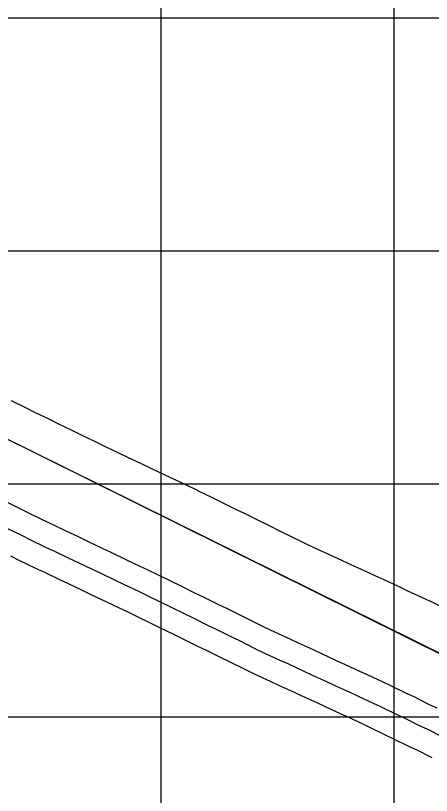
# Model space of a CAD drawing. Extents: x -7164 to 2214450, y -19642 to 253469.
# Drawn here: x 2668.7 to 2758, y -1766.9 to -1599.5 of the extents above; entities that cross this region are included whole.
import ezdxf

# ---------------------------------------------------------------- set-up
doc = ezdxf.new("R2010")
doc.units = 0
for name, color, linetype in [('DESIGN - PROFILE - Proposed', 7, 'Continuous'), ('DESIGN - SHEET - Light Grid', 7, 'Continuous'), ('SURVEY - PROFILE - Ground Line with Text', 7, 'Continuous'), ('SURVEY - PROFILE - Utilities - Cable with Text', 7, 'Continuous'), ('SURVEY - PROFILE - Utilities - Electric with Text', 7, 'Continuous'), ('XTREE', 7, 'Continuous')]:
    doc.layers.add(name, color=color, linetype=linetype)

msp = doc.modelspace()

# ---------------------------------------------------------------- linework, layer by layer
at = {"layer": 'DESIGN - PROFILE - Proposed'}
msp.add_line((2660.96, -1687.48), (3497.5, -2101.57), dxfattribs=at)
msp.add_line((2660.96, -1687.48), (3497.5, -2101.57), dxfattribs=at)
at = {"layer": 'DESIGN - SHEET - Light Grid'}
for p, q in [((2700, -3000), (2700, -1000)), ((2700, -3000), (2700, -1000)), ((2750, -3000), (2750, -1000)), ((2750, -3000), (2750, -1000)), ((0, -1600), (12400, -1600)), ((0, -1600), (12400, -1600)), ((0, -1650), (12400, -1650)), ((0, -1650), (12400, -1650)), ((0, -1700), (12400, -1700)), ((0, -1700), (12400, -1700)), ((0, -1750), (12400, -1750)), ((0, -1750), (12400, -1750))]:
    msp.add_line(p, q, dxfattribs=at)
at = {"layer": 'SURVEY - PROFILE - Ground Line with Text'}
for points in [[(2667.8, -1682.16), (2670.89, -1683.65), (2672.79, -1684.61), (2675.86, -1686.09), (2677.78, -1687.06), (2680.83, -1688.53), (2682.78, -1689.52), (2682.8, -1689.52), (2682.81, -1689.53), (2685.84, -1690.97), (2687.8, -1691.91), (2690.82, -1693.34), (2692.79, -1694.28), (2695.81, -1695.72), (2697.79, -1696.66), (2700.79, -1698.09), (2702.78, -1699.03), (2705.78, -1700.46), (2707.78, -1701.41), (2707.8, -1701.42), (2707.81, -1701.43), (2710.81, -1702.92)], [(2667.8, -1682.16), (2670.89, -1683.65), (2672.79, -1684.61), (2675.86, -1686.09), (2677.78, -1687.06), (2680.83, -1688.53), (2682.78, -1689.52), (2682.8, -1689.52), (2682.81, -1689.53), (2685.84, -1690.97), (2687.8, -1691.91), (2690.82, -1693.34), (2692.79, -1694.28), (2695.81, -1695.72), (2697.79, -1696.66), (2700.79, -1698.09), (2702.78, -1699.03), (2705.78, -1700.46), (2707.78, -1701.41), (2707.8, -1701.42), (2707.81, -1701.43), (2710.81, -1702.92)], [(2710.81, -1702.92), (2712.8, -1703.87), (2715.82, -1705.38), (2717.8, -1706.32), (2720.83, -1707.83), (2722.79, -1708.77), (2725.84, -1710.29), (2727.78, -1711.22), (2730.85, -1712.75), (2732.78, -1713.67), (2732.79, -1713.67), (2732.8, -1713.68), (2735.9, -1715.09), (2737.8, -1715.98), (2740.9, -1717.4), (2742.79, -1718.28), (2745.9, -1719.71), (2747.79, -1720.58), (2750.91, -1722.01), (2752.78, -1722.89), (2755.91, -1724.32), (2757.78, -1725.19), (2757.8, -1725.2), (2757.83, -1725.21), (2760.95, -1726.78)], [(2710.81, -1702.92), (2712.8, -1703.87), (2715.82, -1705.38), (2717.8, -1706.32), (2720.83, -1707.83), (2722.79, -1708.77), (2725.84, -1710.29), (2727.78, -1711.22), (2730.85, -1712.75), (2732.78, -1713.67), (2732.79, -1713.67), (2732.8, -1713.68), (2735.9, -1715.09), (2737.8, -1715.98), (2740.9, -1717.4), (2742.79, -1718.28), (2745.9, -1719.71), (2747.79, -1720.58), (2750.91, -1722.01), (2752.78, -1722.89), (2755.91, -1724.32), (2757.78, -1725.19), (2757.8, -1725.2), (2757.83, -1725.21), (2760.95, -1726.78)]]:
    msp.add_lwpolyline(points, dxfattribs=at)
at = {"layer": 'SURVEY - PROFILE - Utilities - Cable with Text'}
msp.add_lwpolyline([(2667.63, -1715.46), (2669.59, -1716.46), (2673.03, -1718.09), (2674.92, -1718.99), (2678.01, -1720.46), (2679.91, -1721.37), (2683, -1722.84), (2684.91, -1723.74), (2687.99, -1725.21), (2689.9, -1726.12), (2692.97, -1727.58), (2694.67, -1728.39), (2697.74, -1729.92), (2699.66, -1730.83), (2702.76, -1732.38), (2704.65, -1733.28), (2707.77, -1734.83), (2709.64, -1735.73), (2712.78, -1737.29), (2714.63, -1738.18), (2717.79, -1739.75), (2720.11, -1740.86), (2723.41, -1742.37), (2725.22, -1743.22), (2728.41, -1744.68), (2730.22, -1745.52), (2733.42, -1746.98), (2735.21, -1747.82), (2738.43, -1749.29), (2740.21, -1750.12), (2743.43, -1751.6), (2744.74, -1752.21), (2748.13, -1753.92), (2749.91, -1754.72), (2753.13, -1756.34), (2754.9, -1757.14), (2758.13, -1758.76)], dxfattribs=at)
msp.add_lwpolyline([(2667.63, -1715.46), (2669.59, -1716.46), (2673.03, -1718.09), (2674.92, -1718.99), (2678.01, -1720.46), (2679.91, -1721.37), (2683, -1722.84), (2684.91, -1723.74), (2687.99, -1725.21), (2689.9, -1726.12), (2692.97, -1727.58), (2694.67, -1728.39), (2697.74, -1729.92), (2699.66, -1730.83), (2702.76, -1732.38), (2704.65, -1733.28), (2707.77, -1734.83), (2709.64, -1735.73), (2712.78, -1737.29), (2714.63, -1738.18), (2717.79, -1739.75), (2720.11, -1740.86), (2723.41, -1742.37), (2725.22, -1743.22), (2728.41, -1744.68), (2730.22, -1745.52), (2733.42, -1746.98), (2735.21, -1747.82), (2738.43, -1749.29), (2740.21, -1750.12), (2743.43, -1751.6), (2744.74, -1752.21), (2748.13, -1753.92), (2749.91, -1754.72), (2753.13, -1756.34), (2754.9, -1757.14), (2758.13, -1758.76)], dxfattribs=at)
at = {"layer": 'SURVEY - PROFILE - Utilities - Electric with Text'}
for points in [[(2667.08, -1704.06), (2668.93, -1704.99), (2672.06, -1706.5), (2674, -1707.48), (2677.32, -1709.06), (2679.21, -1709.96), (2682.31, -1711.43), (2684.21, -1712.34), (2687.3, -1713.81), (2689.2, -1714.71), (2692.28, -1716.18), (2694.2, -1717.09), (2697.27, -1718.55), (2699.05, -1719.4), (2702.13, -1720.93), (2704.04, -1721.84), (2707.14, -1723.39), (2709.03, -1724.29), (2712.15, -1725.85), (2714.02, -1726.74), (2717.16, -1728.31), (2719.02, -1729.19), (2722.18, -1730.77), (2724.34, -1731.8), (2727.6, -1733.29), (2729.41, -1734.14), (2732.61, -1735.6), (2734.41, -1736.44), (2737.61, -1737.91), (2739.4, -1738.74), (2742.62, -1740.21), (2744.4, -1741.04), (2747.62, -1742.52), (2749.11, -1743.21), (2752.44, -1744.89), (2754.22, -1745.69), (2757.44, -1747.31), (2759.21, -1748.11)], [(2667.08, -1704.06), (2668.93, -1704.99), (2672.06, -1706.5), (2674, -1707.48), (2677.32, -1709.06), (2679.21, -1709.96), (2682.31, -1711.43), (2684.21, -1712.34), (2687.3, -1713.81), (2689.2, -1714.71), (2692.28, -1716.18), (2694.2, -1717.09), (2697.27, -1718.55), (2699.05, -1719.4), (2702.13, -1720.93), (2704.04, -1721.84), (2707.14, -1723.39), (2709.03, -1724.29), (2712.15, -1725.85), (2714.02, -1726.74), (2717.16, -1728.31), (2719.02, -1729.19), (2722.18, -1730.77), (2724.34, -1731.8), (2727.6, -1733.29), (2729.41, -1734.14), (2732.61, -1735.6), (2734.41, -1736.44), (2737.61, -1737.91), (2739.4, -1738.74), (2742.62, -1740.21), (2744.4, -1741.04), (2747.62, -1742.52), (2749.11, -1743.21), (2752.44, -1744.89), (2754.22, -1745.69), (2757.44, -1747.31), (2759.21, -1748.11)], [(2666.72, -1709.48), (2669.84, -1710.98), (2671.8, -1711.97), (2675.18, -1713.58), (2677.06, -1714.47), (2680.16, -1715.95), (2682.06, -1716.85), (2685.15, -1718.32), (2687.05, -1719.23), (2690.14, -1720.69), (2692.05, -1721.6), (2695.12, -1723.06), (2696.86, -1723.89), (2699.94, -1725.43), (2701.85, -1726.34), (2704.95, -1727.88), (2706.84, -1728.79), (2709.96, -1730.34), (2711.83, -1731.23), (2714.97, -1732.8), (2716.82, -1733.68), (2719.98, -1735.26), (2722.22, -1736.33), (2725.51, -1737.83), (2727.32, -1738.68), (2730.51, -1740.14), (2732.31, -1740.98), (2735.52, -1742.44), (2737.31, -1743.28), (2740.52, -1744.75), (2742.3, -1745.58), (2745.53, -1747.06), (2746.93, -1747.71), (2750.29, -1749.4), (2752.06, -1750.2), (2755.29, -1751.83), (2757.05, -1752.62), (2760.29, -1754.25)], [(2666.72, -1709.48), (2669.84, -1710.98), (2671.8, -1711.97), (2675.18, -1713.58), (2677.06, -1714.47), (2680.16, -1715.95), (2682.06, -1716.85), (2685.15, -1718.32), (2687.05, -1719.23), (2690.14, -1720.69), (2692.05, -1721.6), (2695.12, -1723.06), (2696.86, -1723.89), (2699.94, -1725.43), (2701.85, -1726.34), (2704.95, -1727.88), (2706.84, -1728.79), (2709.96, -1730.34), (2711.83, -1731.23), (2714.97, -1732.8), (2716.82, -1733.68), (2719.98, -1735.26), (2722.22, -1736.33), (2725.51, -1737.83), (2727.32, -1738.68), (2730.51, -1740.14), (2732.31, -1740.98), (2735.52, -1742.44), (2737.31, -1743.28), (2740.52, -1744.75), (2742.3, -1745.58), (2745.53, -1747.06), (2746.93, -1747.71), (2750.29, -1749.4), (2752.06, -1750.2), (2755.29, -1751.83), (2757.05, -1752.62), (2760.29, -1754.25)]]:
    msp.add_lwpolyline(points, dxfattribs=at)
at = {"layer": 'XTREE'}
msp.add_line((2273.46, -1495.67), (3810, -2256.26), dxfattribs=at)
msp.add_line((2273.46, -1495.67), (3810, -2256.26), dxfattribs=at)

doc.saveas('drawing.dxf')
